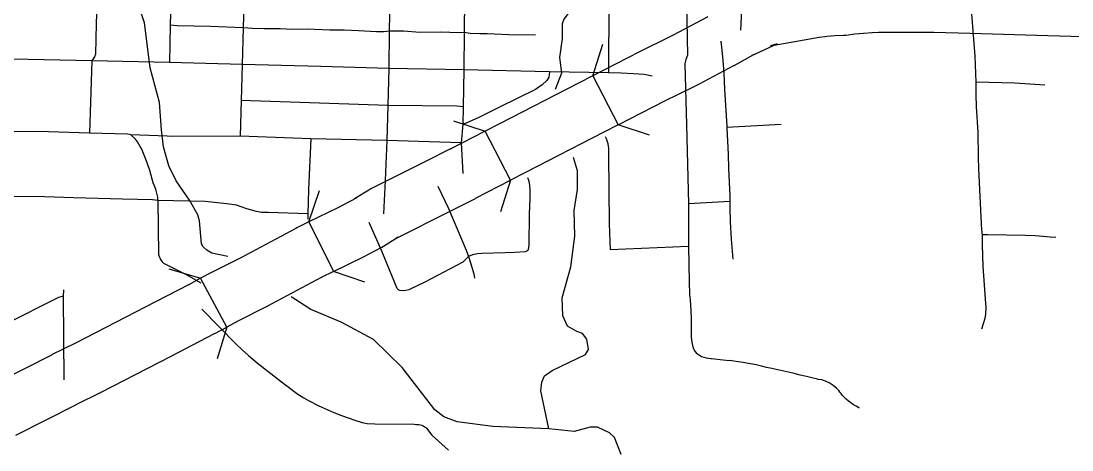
# Model space of a CAD drawing. Extents: x -19 to 366, y -4 to 359.
# Drawn here: x 151.971 to 152.872, y 189.504 to 189.871 of the extents above; entities that cross this region are included whole.
import ezdxf

# ---------------------------------------------------------------- set-up
doc = ezdxf.new("R2010")
doc.units = 0
for name, color, linetype in [('R_Draft', 7, 'Continuous'), ('R_Striping', 7, 'Continuous'), ('R_Survey Control', 7, 'Continuous'), ('R_Temp Easement', 7, 'Continuous'), ('R_Vert Alg', 7, 'Continuous'), ('Sheet Fence', 7, 'Continuous')]:
    doc.layers.add(name, color=color, linetype=linetype)

msp = doc.modelspace()

# ---------------------------------------------------------------- linework, layer by layer
at = {"layer": 'R_Draft'}
for p, q in [((152.5596, 189.87494), (152.52985, 189.85913)), ((152.52985, 189.85913), (152.53, 189.85921)), ((152.67579, 189.85906), (152.67791, 189.85924)), ((152.50117, 189.84505), (152.46108, 189.82443)), ((152.50164, 189.84529), (152.50117, 189.84505)), ((152.59741, 189.84185), (152.619, 189.85176)), ((152.619, 189.85176), (152.61336, 189.84999)), ((152.58218, 189.83333), (152.599, 189.84265)), ((152.599, 189.84265), (152.59741, 189.84185)), ((152.55207, 189.81732), (152.58182, 189.83313)), ((152.4488, 189.81811), (152.38114, 189.7833)), ((152.46108, 189.82443), (152.4488, 189.81811)), ((152.4488, 189.81811), (152.4488, 189.81811)), ((152.46108, 189.82443), (152.48274, 189.78233)), ((152.48274, 189.78233), (152.52283, 189.80295)), ((152.38114, 189.78331), (152.36896, 189.77704)), ((152.38114, 189.7833), (152.38114, 189.78331)), ((152.48274, 189.78233), (152.47046, 189.77601)), ((152.36896, 189.77704), (152.33906, 189.76167)), ((152.39062, 189.73494), (152.36896, 189.77704)), ((152.47046, 189.77601), (152.4028, 189.7412)), ((152.47046, 189.77601), (152.47046, 189.77601)), ((152.33925, 189.76177), (152.31772, 189.75094)), ((152.33906, 189.76167), (152.33925, 189.76177)), ((152.31772, 189.75094), (152.2711, 189.72749)), ((152.31772, 189.75094), (152.31772, 189.75094)), ((152.40279, 189.7412), (152.39062, 189.73494)), ((152.4028, 189.7412), (152.40279, 189.7412)), ((152.2693, 189.72648), (152.25706, 189.71893)), ((152.2711, 189.72749), (152.2693, 189.72648)), ((152.36072, 189.71956), (152.39062, 189.73494)), ((152.25706, 189.71893), (152.25854, 189.71977)), ((152.33899, 189.70863), (152.36053, 189.71946)), ((152.29237, 189.68519), (152.33899, 189.70863)), ((152.20755, 189.69415), (152.20689, 189.6938)), ((152.21801, 189.6993), (152.23896, 189.65684)), ((152.28194, 189.67864), (152.29417, 189.6862)), ((152.29417, 189.6862), (152.29237, 189.68519)), ((152.28047, 189.67781), (152.28194, 189.67864)), ((152.13403, 189.65574), (152.12523, 189.65102)), ((152.13459, 189.65603), (152.13403, 189.65574)), ((152.12523, 189.65102), (152.11508, 189.64557)), ((152.11508, 189.64557), (152.11544, 189.64576)), ((152.14763, 189.6093), (152.12523, 189.65102)), ((152.22851, 189.65169), (152.22917, 189.65203)), ((152.15643, 189.61402), (152.14763, 189.6093)), ((152.15587, 189.61373), (152.15643, 189.61402)), ((152.13747, 189.60385), (152.14763, 189.6093)), ((151.99738, 189.5853), (151.94545, 189.5589)), ((151.99751, 189.58537), (151.99738, 189.5853)), ((151.96691, 189.5167), (152.01884, 189.54309))]:
    msp.add_line(p, q, dxfattribs=at)
for points in [[(152.67791, 189.85924), (152.68562, 189.86024), (152.69298, 189.86096), (152.70076, 189.86146)], [(152.70014, 189.86142), (152.70597, 189.86165), (152.72447, 189.86186), (152.72745, 189.86184)], [(152.72744, 189.86184), (152.75336, 189.86165), (152.78434, 189.86081)], [(152.53, 189.85921), (152.52655, 189.85741), (152.50164, 189.84529)], [(152.61336, 189.84999), (152.65517, 189.8576), (152.65995, 189.85811), (152.66157, 189.85828), (152.66847, 189.85877), (152.67579, 189.85906)], [(152.78429, 189.86081), (152.85085, 189.85885), (152.92104, 189.85679), (152.95044, 189.85593)], [(152.52236, 189.80271), (152.54787, 189.81513), (152.55192, 189.81724)], [(152.25854, 189.71977), (152.24267, 189.71147), (152.21801, 189.6993)], [(152.20689, 189.6938), (152.16383, 189.67084), (152.1607, 189.66917), (152.13459, 189.65603)], [(152.21801, 189.6993), (152.20755, 189.69415)], [(152.23896, 189.65684), (152.26411, 189.66926), (152.28047, 189.67781)], [(152.23896, 189.65684), (152.22851, 189.65169)], [(152.11544, 189.64576), (152.07759, 189.62627), (152.01851, 189.59588), (151.99751, 189.58537)], [(152.22917, 189.65203), (152.18612, 189.62906), (152.18249, 189.62713), (152.15587, 189.61373)], [(152.0187, 189.54303), (152.03994, 189.55365), (152.09926, 189.58417), (152.13711, 189.60366)]]:
    msp.add_lwpolyline(points, dxfattribs=at)
at = {"layer": 'R_Striping'}
for points in [[(152.47519, 189.94835), (152.47495, 189.88769), (152.47468, 189.8268)], [(152.03689, 189.89969), (152.03577, 189.86929)], [(152.09986, 189.89742), (152.09917, 189.86772)], [(152.16251, 189.89577), (152.16168, 189.86555)], [(152.2872, 189.89198), (152.2868, 189.86259)], [(152.35133, 189.89053), (152.35099, 189.8616)], [(152.54144, 189.89049), (152.54139, 189.8864), (152.54212, 189.84217), (152.54096, 189.83823)], [(152.58856, 189.8899), (152.58881, 189.88567), (152.58753, 189.86336)], [(152.78499, 189.88447), (152.78841, 189.84121), (152.78927, 189.81899)], [(152.03577, 189.86929), (152.03515, 189.84303), (152.03437, 189.84058), (152.03197, 189.83714)], [(152.09917, 189.86772), (152.09844, 189.83589)], [(152.16168, 189.86555), (152.13378, 189.86654), (152.10517, 189.86716), (152.09917, 189.86772)], [(152.16168, 189.86555), (152.16085, 189.83417)], [(152.2868, 189.86259), (152.28222, 189.86199), (152.27576, 189.86194), (152.26043, 189.86288), (152.24808, 189.86335), (152.23585, 189.86355), (152.21688, 189.86425), (152.2041, 189.86415), (152.19328, 189.86466), (152.18836, 189.86452), (152.17952, 189.86453), (152.16968, 189.86494), (152.16168, 189.86555)], [(152.2868, 189.86259), (152.28635, 189.83073)], [(152.35099, 189.8616), (152.34697, 189.86128), (152.33047, 189.86172), (152.3131, 189.86145), (152.29907, 189.86255), (152.2868, 189.86259)], [(152.35099, 189.8616), (152.35064, 189.82953)], [(152.41209, 189.85907), (152.38918, 189.85956), (152.37052, 189.8603), (152.36426, 189.86038), (152.35596, 189.86072), (152.35099, 189.8616)], [(152.57071, 189.85404), (152.57168, 189.84623), (152.57255, 189.83746), (152.57335, 189.8267), (152.57394, 189.81253), (152.57599, 189.78129), (152.57605, 189.77999)], [(152.03197, 189.83714), (151.96374, 189.83855)], [(152.03197, 189.83714), (152.03002, 189.77537)], [(152.09844, 189.83589), (152.03197, 189.83714)], [(152.16085, 189.83417), (152.09844, 189.83589)], [(152.54096, 189.83823), (152.53984, 189.83467), (152.54131, 189.78227), (152.54321, 189.71466)], [(152.16085, 189.83417), (152.15997, 189.80313)], [(152.28635, 189.83073), (152.22816, 189.83233), (152.16085, 189.83417)], [(152.28635, 189.83073), (152.28545, 189.7991)], [(152.35064, 189.82953), (152.28635, 189.83073)], [(152.42411, 189.82791), (152.42337, 189.82336), (152.42189, 189.82045), (152.41784, 189.81667), (152.41204, 189.81268), (152.38125, 189.79747), (152.36361, 189.78859), (152.35269, 189.78395), (152.34969, 189.78302)], [(152.35064, 189.82953), (152.34998, 189.79772)], [(152.42411, 189.82791), (152.35064, 189.82953)], [(152.47468, 189.8268), (152.42411, 189.82791)], [(152.512, 189.824), (152.50525, 189.82561), (152.49588, 189.82597), (152.48551, 189.82665), (152.47468, 189.8268)], [(152.78927, 189.81899), (152.78914, 189.80828), (152.78952, 189.79771), (152.79093, 189.77605), (152.79133, 189.75456), (152.79151, 189.74469), (152.79384, 189.69777), (152.79413, 189.69266), (152.7946, 189.68824)], [(152.84838, 189.81649), (152.82252, 189.81812), (152.78927, 189.81899)], [(152.15997, 189.80313), (152.15921, 189.77257)], [(152.28545, 189.7991), (152.15997, 189.80313)], [(152.28545, 189.7991), (152.2846, 189.76887)], [(152.34998, 189.79772), (152.34475, 189.79829), (152.28545, 189.7991)], [(152.34998, 189.79772), (152.34969, 189.78302)], [(152.34969, 189.78302), (152.34851, 189.76694)], [(152.62248, 189.78266), (152.57605, 189.77999)], [(152.03002, 189.77537), (151.99492, 189.77635), (151.96461, 189.77682)], [(152.06538, 189.77386), (152.06419, 189.77419), (152.06261, 189.77454), (152.03002, 189.77537)], [(152.08866, 189.71773), (152.08858, 189.72039), (152.08749, 189.72519), (152.08686, 189.72724), (152.08468, 189.73285), (152.08169, 189.74326), (152.07939, 189.74983), (152.07684, 189.75645), (152.0745, 189.76212), (152.07342, 189.76397), (152.0711, 189.76795), (152.06949, 189.77017), (152.06538, 189.77386)], [(152.15921, 189.77257), (152.10054, 189.7725), (152.09654, 189.7726), (152.06538, 189.77386)], [(152.21955, 189.77034), (152.15921, 189.77257)], [(152.47182, 189.77243), (152.47253, 189.77058), (152.47388, 189.76652), (152.47426, 189.76398), (152.47447, 189.76264), (152.47468, 189.75639), (152.47525, 189.69757), (152.47603, 189.67549)], [(152.57605, 189.77999), (152.57606, 189.77954), (152.57697, 189.75722), (152.57731, 189.745), (152.57844, 189.72153), (152.57843, 189.71691)], [(152.21955, 189.77034), (152.21748, 189.72708), (152.21708, 189.70623)], [(152.2846, 189.76887), (152.21955, 189.77034)], [(152.2846, 189.76887), (152.28316, 189.73469), (152.28174, 189.70634)], [(152.34851, 189.76694), (152.2846, 189.76887)], [(152.34851, 189.76694), (152.34989, 189.74061)], [(152.40515, 189.73734), (152.40614, 189.73507), (152.40674, 189.73311), (152.40718, 189.72714), (152.40716, 189.71975), (152.40666, 189.7057), (152.40627, 189.67984), (152.40605, 189.67691), (152.40547, 189.67489)], [(152.32835, 189.72979), (152.3374, 189.71092), (152.35265, 189.67515), (152.35464, 189.66964)], [(152.08866, 189.71773), (152.08396, 189.71806), (152.05814, 189.71886), (152.01617, 189.71999), (151.99147, 189.72065), (151.96555, 189.72099)], [(152.21708, 189.70623), (152.18307, 189.70729), (152.17733, 189.70728), (152.17319, 189.70811), (152.16488, 189.7104), (152.16006, 189.71226), (152.156, 189.71352), (152.14762, 189.71475), (152.12919, 189.71673), (152.08866, 189.71773)], [(152.08866, 189.71773), (152.08921, 189.67147), (152.08929, 189.67061), (152.09086, 189.66703), (152.09239, 189.66499), (152.09351, 189.66407), (152.11289, 189.65434), (152.12538, 189.64723)], [(152.54321, 189.71466), (152.543, 189.67821)], [(152.57843, 189.71691), (152.54321, 189.71466)], [(152.57843, 189.71691), (152.57847, 189.71162), (152.57893, 189.69937), (152.57966, 189.68444), (152.58098, 189.66733)], [(152.21708, 189.70623), (152.2171, 189.70176)], [(152.30099, 189.64072), (152.29842, 189.6402), (152.29592, 189.64055), (152.29504, 189.64093), (152.29352, 189.64235), (152.28047, 189.67412), (152.2695, 189.69879)], [(152.40547, 189.67489), (152.40471, 189.67427), (152.40319, 189.6738), (152.39423, 189.67316), (152.38614, 189.67273), (152.36636, 189.67229), (152.36229, 189.67208), (152.358, 189.67122), (152.35464, 189.66964)], [(152.543, 189.67821), (152.47603, 189.67549)], [(152.543, 189.67821), (152.54365, 189.64787), (152.54387, 189.6372), (152.54453, 189.63253), (152.54521, 189.62319), (152.54553, 189.61651), (152.54533, 189.60495), (152.54544, 189.60063), (152.54587, 189.59631), (152.54648, 189.59342), (152.54744, 189.59069), (152.54864, 189.58856), (152.54967, 189.58734), (152.55086, 189.58626), (152.55432, 189.58402), (152.55628, 189.58339), (152.55828, 189.58292), (152.5603, 189.58259), (152.56237, 189.58241), (152.5627, 189.58239), (152.57268, 189.58135), (152.57836, 189.58061)], [(152.35464, 189.66964), (152.34976, 189.66485), (152.31731, 189.6477), (152.30479, 189.6418), (152.30365, 189.64126), (152.30099, 189.64072)], [(152.35464, 189.66964), (152.35643, 189.66437), (152.35925, 189.65491), (152.35972, 189.65106)], [(152.00761, 189.64104), (152.00751, 189.63568)], [(152.00751, 189.63568), (152.00359, 189.63464), (151.9568, 189.61132)], [(152.00751, 189.63568), (152.00811, 189.5642)], [(152.12628, 189.62471), (152.15579, 189.59469), (152.16091, 189.58969), (152.16624, 189.58495), (152.1737, 189.57865), (152.19434, 189.56243), (152.20855, 189.55197), (152.21353, 189.54868), (152.21767, 189.5463), (152.22657, 189.54188), (152.23929, 189.53627), (152.24583, 189.5337), (152.25737, 189.52947), (152.26371, 189.52752), (152.26787, 189.5268), (152.2744, 189.52635), (152.30825, 189.52606), (152.31003, 189.52597), (152.31221, 189.52578), (152.3135, 189.52554), (152.31477, 189.52515), (152.31597, 189.52462), (152.3171, 189.52395), (152.31817, 189.52316), (152.31875, 189.52261), (152.32323, 189.51679), (152.33743, 189.50398)]]:
    msp.add_lwpolyline(points, dxfattribs=at)
at = {"layer": 'R_Survey Control'}
for points in [[(152.7946, 189.68824), (152.79468, 189.67978), (152.79534, 189.6611), (152.79766, 189.62934), (152.79775, 189.62623), (152.79743, 189.62042), (152.7969, 189.6166), (152.79417, 189.60744)], [(152.85764, 189.686), (152.85303, 189.68635), (152.84023, 189.68743), (152.8317, 189.68759), (152.79945, 189.68817), (152.7946, 189.68824)], [(152.68968, 189.53996), (152.68908, 189.54025), (152.68672, 189.54146), (152.68446, 189.5428), (152.68228, 189.54428), (152.68017, 189.54587), (152.67816, 189.54758), (152.67692, 189.54873), (152.67582, 189.54985), (152.67476, 189.55104), (152.67375, 189.55229), (152.67279, 189.5536), (152.6719, 189.55493), (152.66999, 189.5569), (152.6688, 189.55796), (152.6671, 189.55929), (152.66534, 189.56049), (152.66348, 189.56156), (152.66156, 189.56249), (152.66098, 189.56275), (152.66034, 189.56303), (152.65962, 189.5633), (152.65887, 189.56357), (152.65811, 189.56382), (152.65734, 189.56405), (152.65425, 189.56449), (152.65363, 189.56462), (152.64886, 189.56567), (152.64412, 189.56685), (152.63884, 189.56818), (152.63359, 189.56953), (152.63235, 189.56984), (152.61454, 189.57382), (152.60994, 189.57472), (152.60555, 189.57575), (152.60121, 189.57692), (152.58973, 189.57895), (152.58405, 189.57988), (152.57836, 189.58061)]]:
    msp.add_lwpolyline(points, dxfattribs=at)
at = {"layer": 'R_Temp Easement'}
for points in [[(152.47524, 190.009), (152.46235, 190.00912), (152.45517, 190.00802), (152.45125, 190.00471), (152.4487, 189.99915), (152.44985, 189.89585), (152.44864, 189.88955), (152.43625, 189.87277), (152.43499, 189.86895), (152.43484, 189.85641), (152.43268, 189.84003), (152.43425, 189.82677), (152.42902, 189.81268)], [(152.12737, 189.67784), (152.12581, 189.68047), (152.12412, 189.70019), (152.12288, 189.70548), (152.11565, 189.71787), (152.10416, 189.73435), (152.09805, 189.74733), (152.09339, 189.76357), (152.09161, 189.77816), (152.08985, 189.80148), (152.08192, 189.83114), (152.07723, 189.8696), (152.07443, 189.87752)], [(152.42356, 189.52208), (152.41652, 189.55479), (152.41752, 189.56222), (152.41989, 189.5674), (152.42643, 189.57209), (152.45479, 189.58578), (152.45756, 189.59001), (152.45607, 189.59891), (152.45238, 189.60377), (152.44742, 189.60557), (152.43956, 189.61016), (152.43543, 189.61881), (152.43476, 189.63437), (152.44242, 189.66074), (152.44573, 189.68702), (152.44513, 189.70904), (152.44803, 189.72695), (152.44811, 189.74291), (152.44468, 189.75443)], [(152.14837, 189.66969), (152.13467, 189.67267), (152.13046, 189.67506), (152.12737, 189.67784)], [(152.48536, 189.50017), (152.47959, 189.51487), (152.47554, 189.51877), (152.46522, 189.5235), (152.45897, 189.52356), (152.4452, 189.51986), (152.42356, 189.52208), (152.37558, 189.52414), (152.345, 189.52807), (152.33356, 189.53239), (152.32586, 189.5385), (152.29772, 189.57458), (152.27321, 189.59877), (152.24566, 189.61341), (152.2195, 189.62427), (152.20274, 189.63524)]]:
    msp.add_lwpolyline(points, dxfattribs=at)
at = {"layer": 'R_Vert Alg'}
for points in [[(152.46108, 189.82443), (152.46976, 189.85148)], [(152.34191, 189.78572), (152.36896, 189.77704)], [(152.5098, 189.77365), (152.48274, 189.78233)], [(152.39062, 189.73494), (152.38194, 189.70789)], [(152.21801, 189.6993), (152.22713, 189.72621)], [(152.09803, 189.65922), (152.12523, 189.65102)], [(152.26587, 189.64772), (152.23896, 189.65684)], [(152.14763, 189.6093), (152.13943, 189.5821)]]:
    msp.add_lwpolyline(points, dxfattribs=at)
at = {"layer": 'Sheet Fence'}
for points in [[(156.50946, 189.3937), (156.44759, 191.65634), (156.2114, 200.27623), (155.97446, 208.89626), (155.73678, 217.51643), (155.49836, 226.13674), (155.2592, 234.75719), (155.01929, 243.37778), (154.77865, 251.9985), (154.53727, 260.61937), (154.29515, 269.24038), (154.0523, 277.86152), (153.80871, 286.48281), (153.56438, 295.10424), (153.31933, 303.72581), (153.07354, 312.34752), (152.82702, 320.96938), (152.57978, 329.59137), (152.3318, 338.21351), (152.0831, 346.83579)], [(154.11585, 1.87092), (153.9063, 10.48743), (153.69602, 19.10409), (153.48501, 27.72087), (153.27327, 36.3378), (153.0608, 44.95486), (152.84759, 53.57206), (152.63366, 62.1894), (152.419, 70.80688), (152.20362, 79.42449), (151.98751, 88.04225), (151.77068, 96.66014), (151.55312, 105.27817), (151.33484, 113.89634), (151.11584, 122.51465), (150.89612, 131.13311), (150.67568, 139.7517), (150.45452, 148.37043), (150.23264, 156.98931), (150.01005, 165.60832), (149.78674, 174.22748), (149.56272, 182.84677), (149.33799, 191.46621), (149.11254, 200.0858), (148.88638, 208.70552), (148.65952, 217.32539), (148.43194, 225.9454), (148.20366, 234.56555), (147.97466, 243.18584), (147.74497, 251.80628), (147.51457, 260.42687), (147.28346, 269.04759), (147.05165, 277.66846), (146.81914, 286.28948), (146.58593, 294.91064), (146.35202, 303.53194), (146.11742, 312.15339), (145.88211, 320.77499), (145.64611, 329.39673), (145.40941, 338.01861), (145.17202, 346.64065)], [(0, 189.51617), (7.11214, 189.52059), (14.22427, 189.53386), (21.33637, 189.55597), (28.44845, 189.58693), (35.56048, 189.62672), (42.67245, 189.67537), (49.78436, 189.73285), (56.89619, 189.79918), (64.00793, 189.87436), (71.11958, 189.95838), (78.23111, 190.05124), (85.34253, 190.15294), (92.45381, 190.26349), (99.56495, 190.38288), (106.67593, 190.51112), (113.78675, 190.6482), (120.89739, 190.79412), (128.00785, 190.94888), (135.11811, 191.11248), (142.22816, 191.28493), (149.33799, 191.46621), (156.44759, 191.65634), (163.55694, 191.85531), (170.66605, 192.06312), (177.77489, 192.27977), (184.88345, 192.50526), (191.99173, 192.73959), (199.09971, 192.98276), (206.20739, 193.23477), (213.31474, 193.49561), (220.42177, 193.7653), (227.52845, 194.04382), (234.63479, 194.33118), (241.74076, 194.62738), (248.84635, 194.93241), (255.95157, 195.24628), (263.05638, 195.56898), (270.16079, 195.90052), (277.26478, 196.24089), (284.36834, 196.5901), (291.47147, 196.94814), (298.57414, 197.31501), (305.67635, 197.69072), (312.77809, 198.07525), (319.87934, 198.46862), (326.9801, 198.87082), (334.08035, 199.28185), (341.18009, 199.7017)], [(0, 180.89994), (7.12284, 180.90436), (14.24566, 180.9176), (21.36847, 180.93968), (28.49124, 180.97058), (35.61397, 181.01031), (42.73664, 181.05888), (49.85925, 181.11627), (56.98178, 181.18249), (64.10422, 181.25754), (71.22656, 181.34142), (78.3488, 181.43413), (85.47091, 181.53567), (92.5929, 181.64603), (99.71474, 181.76523), (106.83643, 181.89325), (113.95795, 182.0301), (121.0793, 182.17578), (128.20046, 182.33029), (135.32143, 182.49362), (142.44218, 182.66579), (149.56272, 182.84677), (156.68303, 183.03659), (163.8031, 183.23523), (170.92291, 183.4427), (178.04247, 183.65899), (185.16175, 183.88411), (192.28074, 184.11805), (199.39944, 184.36082), (206.51784, 184.61242), (213.63591, 184.87283), (220.75366, 185.14207), (227.87107, 185.42014), (234.98813, 185.70702), (242.10483, 186.00273), (249.22115, 186.30726), (256.33709, 186.62061), (263.45264, 186.94279), (270.56779, 187.27378), (277.68251, 187.61359), (284.79682, 187.96222), (291.91068, 188.31967), (299.02409, 188.68594), (306.13705, 189.06103), (313.24954, 189.44494), (320.36154, 189.83766), (327.47305, 190.23919), (334.58406, 190.64954), (341.69455, 191.06871)]]:
    msp.add_spline(points, degree=3, dxfattribs=at)

doc.saveas('drawing.dxf')
